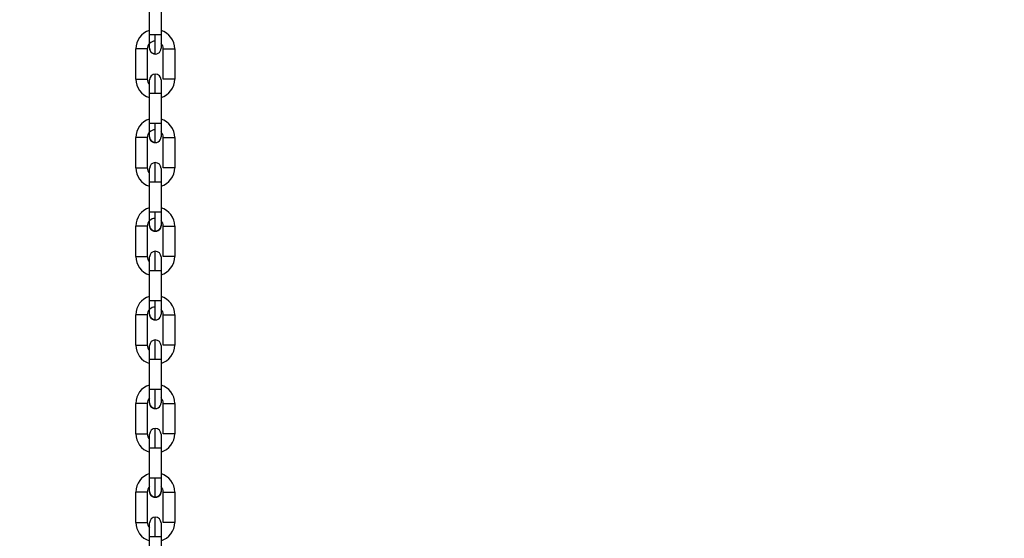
# Model space of a CAD drawing. Header units: inches. Extents: x 170 to 288, y 234 to 248.
# Tile 324 of 480: x 234.859 to 235.31, y 243.261 to 243.499. Entities that reach past the tile are written whole.
import ezdxf

# ---------------------------------------------------------------- set-up
doc = ezdxf.new("R2010")
doc.units = ezdxf.units.IN
doc.header["$LTSCALE"] = 0.25
doc.header["$MEASUREMENT"] = 0
doc.layers.add('ANNOTATIONS', color=1, linetype='Continuous')
doc.layers.add('STANDARD Z GUIDE MOTOR LH', color=7, linetype='Continuous')
doc.styles.add('ARIAL', font='arial.ttf', dxfattribs={"height": 0.09375})
doc.dimstyles.new('STANDARD$0', dxfattribs={"dimtxt": 0.09375, "dimasz": 0.09375, "dimexe": 0.03125, "dimexo": 0.046875, "dimgap": 0.09, "dimtad": 0, "dimtih": 1, "dimtoh": 1, "dimdec": 4, "dimzin": 0, "dimdsep": 46, "dimtxsty": 'ARIAL', "dimcen": 0.09, "dimadec": 0, "dimazin": 0, "dimtfac": 1, "dimtdec": 4, "dimtofl": 0, "dimtmove": 0, "dimatfit": 1, "dimfxl": 1, "dimtolj": 1, "dimtzin": 0, "dimarcsym": 0})

# ---------------------------------------------------------------- blocks, each defined once
blk = doc.blocks.new('*D51')
at = {"layer": 'ANNOTATIONS', "color": 0, "lineweight": -2, "transparency": 16777216}
for p, q in [((234.1246231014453, 244.1437778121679), (235.8395596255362, 244.1437778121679)), ((235.8083096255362, 244.0500278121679), (235.8083096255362, 242.2801168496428)), ((235.8083096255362, 240.2331944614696), (235.8083096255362, 242.0031054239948)), ((234.5308731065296, 240.1394444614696), (235.8395596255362, 240.1394444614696))]:
    blk.add_line(p, q, dxfattribs=at)
at = {"layer": 'ANNOTATIONS', "color": 0, "transparency": 16777216}
for points in [[(235.7926846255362, 244.0500278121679), (235.8239346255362, 244.0500278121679), (235.8083096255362, 244.1437778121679)], [(235.7926846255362, 240.2331944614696), (235.8239346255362, 240.2331944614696), (235.8083096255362, 240.1394444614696)]]:
    blk.add_solid(points, dxfattribs=at)
at = {"layer": 'defpoints', "color": 0, "transparency": 16777216}
for p in [(234.0777481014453, 244.1437778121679), (235.8083096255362, 244.1437778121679), (234.4839981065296, 240.1394444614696)]:
    blk.add_point(p, dxfattribs=at)
at = {"layer": 'ANNOTATIONS', "color": 0, "transparency": 16777216, "insert": (235.8083096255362, 242.1416111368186), "char_height": 0.09375, "attachment_point": 5, "style": 'ARIAL'}
blk.add_mtext('\\A1;OPENING HEIGHT', dxfattribs=at)

msp = doc.modelspace()

# ---------------------------------------------------------------- linework, layer by layer
at = {"layer": 'STANDARD Z GUIDE MOTOR LH'}
for p, q in [((234.9181234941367, 243.4917794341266), (234.918123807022, 243.5056901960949)), ((234.9233730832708, 243.5056901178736), (234.9233728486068, 243.4917793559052)), ((234.9118238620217, 243.4714487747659), (234.911824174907, 243.4853595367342)), ((234.9170735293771, 243.4853594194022), (234.9170732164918, 243.4714486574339)), ((234.9244222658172, 243.4714485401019), (234.9244225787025, 243.4853593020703)), ((234.9296719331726, 243.4853591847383), (234.9296716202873, 243.4714484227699)), ((234.9181226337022, 243.4511180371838), (234.9181229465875, 243.4650287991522)), ((234.9181229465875, 243.4650287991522), (234.9207475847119, 243.4650287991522)), ((234.9233723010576, 243.4650286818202), (234.9233719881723, 243.4511179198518)), ((234.9207473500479, 243.4511180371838), (234.9181226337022, 243.4511180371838)), ((234.9118230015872, 243.4307873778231), (234.9118233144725, 243.4446981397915)), ((234.9170726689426, 243.4446980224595), (234.9170723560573, 243.4307872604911)), ((234.924421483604, 243.4307871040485), (234.924421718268, 243.4446978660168)), ((234.9296710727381, 243.4446977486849), (234.9296708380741, 243.4307869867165)), ((234.918121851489, 243.4104566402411), (234.918122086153, 243.4243674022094)), ((234.9233714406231, 243.4243672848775), (234.9233712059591, 243.4104565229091)), ((234.911822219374, 243.3901259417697), (234.911822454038, 243.4040367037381)), ((234.9170718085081, 243.4040366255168), (234.9170715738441, 243.3901258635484)), ((234.9244206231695, 243.3901257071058), (234.9244209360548, 243.4040364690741)), ((234.9296702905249, 243.4040363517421), (234.9296699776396, 243.3901255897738)), ((234.9181209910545, 243.3697952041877), (234.9181213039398, 243.383705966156)), ((234.9233706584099, 243.3837058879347), (234.9233703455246, 243.3697951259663)), ((234.9118213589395, 243.349464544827), (234.9118216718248, 243.3633753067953)), ((234.9170710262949, 243.3633751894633), (234.9170707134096, 243.349464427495)), ((234.924419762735, 243.3494642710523), (234.9244200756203, 243.3633750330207)), ((234.9296694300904, 243.3633749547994), (234.9296691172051, 243.349464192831)), ((234.9181202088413, 243.3291338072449), (234.9181204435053, 243.3430445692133)), ((234.9181204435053, 243.3430445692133), (234.920745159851, 243.3430445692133)), ((234.9233697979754, 243.3430444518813), (234.9233694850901, 243.329133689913)), ((234.9207448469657, 243.3291338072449), (234.9181202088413, 243.3291338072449)), ((234.9118205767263, 243.3088031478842), (234.9118208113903, 243.3227139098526)), ((234.9170701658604, 243.3227137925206), (234.9170698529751, 243.3088030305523)), ((234.9244189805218, 243.3088028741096), (234.9244192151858, 243.322713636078)), ((234.9296685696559, 243.322713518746), (234.9296683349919, 243.3088027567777)), ((234.9181197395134, 243.3062855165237), (234.9181197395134, 243.3085510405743)), ((234.9181193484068, 243.2884724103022), (234.9181196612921, 243.3023831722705)), ((234.9233689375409, 243.3023830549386), (234.9233687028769, 243.2884722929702)), ((234.9118197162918, 243.2681417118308), (234.9118200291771, 243.2820524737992)), ((234.9170693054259, 243.2820523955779), (234.9170690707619, 243.2681416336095)), ((234.9244181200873, 243.2681414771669), (234.9244184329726, 243.2820522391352)), ((234.9296677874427, 243.2820521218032), (234.9296674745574, 243.2681413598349)), ((234.9181184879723, 243.2478109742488), (234.9181188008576, 243.2617217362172)), ((234.9233681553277, 243.2617216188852), (234.9233678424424, 243.2478108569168))]:
    msp.add_line(p, q, dxfattribs=at)
at = {"layer": 'STANDARD Z GUIDE MOTOR LH', "flags": 128}
for points in [[(234.9181233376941, 243.4856113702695), (234.9181233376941, 243.486080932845), (234.9181234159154, 243.4866509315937), (234.9181234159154, 243.4894190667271), (234.9181234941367, 243.4905761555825), (234.9181234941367, 243.4917794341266)], [(234.9207481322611, 243.4917794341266), (234.9197437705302, 243.4917794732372), (234.9183232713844, 243.4917794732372), (234.9181234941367, 243.4917794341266)], [(234.9207479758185, 243.4829866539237), (234.9207479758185, 243.4844685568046), (234.9207480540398, 243.485562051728), (234.9207480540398, 243.4868944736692), (234.9207481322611, 243.4884146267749), (234.9207481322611, 243.4917794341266)], [(234.9233728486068, 243.4917793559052), (234.9231730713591, 243.4917793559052), (234.9226040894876, 243.4917793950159), (234.9217525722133, 243.4917794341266), (234.9207481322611, 243.4917794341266)], [(234.9233728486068, 243.4917793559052), (234.9233728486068, 243.4905760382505), (234.9233727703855, 243.4894189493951), (234.9233727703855, 243.4874178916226), (234.9233726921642, 243.4866508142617), (234.9233726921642, 243.4856112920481)], [(234.9170735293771, 243.4853594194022), (234.9168736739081, 243.4853594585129), (234.9163047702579, 243.4853594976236), (234.9154532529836, 243.4853594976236), (234.9144488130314, 243.4853595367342), (234.911824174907, 243.4853595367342)], [(234.9207479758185, 243.4829866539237), (234.9197435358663, 243.4831864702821), (234.9188920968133, 243.4837554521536), (234.9183231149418, 243.4846069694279), (234.9181233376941, 243.4856113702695)], [(234.9244225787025, 243.4853593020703), (234.926042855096, 243.4853593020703), (234.9270472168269, 243.4853592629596), (234.928051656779, 243.4853592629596), (234.9289031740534, 243.4853592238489), (234.9294721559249, 243.4853591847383), (234.9296719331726, 243.4853591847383)], [(234.9207475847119, 243.4650287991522), (234.9207476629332, 243.4667441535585), (234.9207476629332, 243.4683935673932), (234.9207477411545, 243.4699137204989), (234.9207477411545, 243.4723395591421), (234.9207478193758, 243.4731520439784), (234.9207478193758, 243.4738213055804)], [(234.9118238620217, 243.4714487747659), (234.9144485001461, 243.4714487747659), (234.9154529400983, 243.4714487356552), (234.9163044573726, 243.4714487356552), (234.9168734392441, 243.4714486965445), (234.9170732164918, 243.4714486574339)], [(234.9181229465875, 243.4650287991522), (234.9181229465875, 243.4662321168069), (234.9181230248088, 243.4673891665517), (234.9181230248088, 243.4707271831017), (234.9181231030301, 243.4710781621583)], [(234.9181230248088, 243.470727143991), (234.9181231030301, 243.4710781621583), (234.9181231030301, 243.471196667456)], [(234.9233723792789, 243.4711965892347), (234.9233723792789, 243.4684552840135), (234.9233723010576, 243.4673888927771), (234.9233723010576, 243.4650285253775)], [(234.9296716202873, 243.4714484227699), (234.9294718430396, 243.4714484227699), (234.9289028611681, 243.4714484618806), (234.9280513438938, 243.4714485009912), (234.9270469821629, 243.4714485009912), (234.9260425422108, 243.4714485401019), (234.9244222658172, 243.4714485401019)], [(234.9207475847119, 243.4650287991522), (234.921752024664, 243.4650287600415), (234.9226035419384, 243.4650287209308), (234.9231725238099, 243.4650287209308), (234.9233723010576, 243.4650286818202)], [(234.9181225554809, 243.4449499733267), (234.9181225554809, 243.4476912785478), (234.9181226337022, 243.4487576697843), (234.9181226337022, 243.4511180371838)], [(234.920747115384, 243.442325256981), (234.9207471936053, 243.4424942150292), (234.9207471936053, 243.4449006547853), (234.9207472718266, 243.4462330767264), (234.9207472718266, 243.4494026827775), (234.9207473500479, 243.4511180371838)], [(234.9233719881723, 243.4511179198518), (234.9231722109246, 243.4511179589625), (234.9226032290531, 243.4511179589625), (234.9217517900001, 243.4511179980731), (234.9207473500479, 243.4511180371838)], [(234.9233719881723, 243.4511179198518), (234.9233719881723, 243.4487575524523), (234.923371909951, 243.4476911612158), (234.923371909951, 243.4449498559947)], [(234.9170726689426, 243.4446980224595), (234.9168728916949, 243.4446980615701), (234.9163039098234, 243.4446980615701), (234.915452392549, 243.4446981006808), (234.9144479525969, 243.4446981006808), (234.913443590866, 243.4446981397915), (234.9118233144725, 243.4446981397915)], [(234.920747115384, 243.442325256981), (234.9197427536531, 243.4425250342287), (234.9188912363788, 243.4430940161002), (234.9183223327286, 243.4439455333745), (234.9181225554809, 243.4449499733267)], [(234.924421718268, 243.4446978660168), (234.9246214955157, 243.4446978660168), (234.9251904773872, 243.4446979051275), (234.9260419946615, 243.4446978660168), (234.9270464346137, 243.4446978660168), (234.9280507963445, 243.4446978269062), (234.9289023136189, 243.4446978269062), (234.9294712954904, 243.4446977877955), (234.9296710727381, 243.4446977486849)], [(234.9207468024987, 243.4243673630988), (234.9207468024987, 243.4260827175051), (234.92074688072, 243.4277321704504), (234.92074688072, 243.4305846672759), (234.9207469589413, 243.4316781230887), (234.9207469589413, 243.4331599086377)], [(234.9118230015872, 243.4307873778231), (234.9134432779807, 243.4307873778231), (234.9144477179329, 243.4307873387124), (234.9154521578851, 243.4307873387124), (234.9163035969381, 243.4307872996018), (234.9168725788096, 243.4307872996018), (234.9170723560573, 243.4307872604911)], [(234.918122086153, 243.4243674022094), (234.9181221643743, 243.4255706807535), (234.9181221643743, 243.4277940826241), (234.9181222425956, 243.4287287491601)], [(234.9181221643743, 243.4282697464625), (234.9181222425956, 243.4287286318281), (234.9181222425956, 243.4305352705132)], [(234.9233715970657, 243.4305351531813), (234.9233715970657, 243.4294956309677), (234.9233715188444, 243.4287285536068), (234.9233715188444, 243.4255704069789)], [(234.9296708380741, 243.4307869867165), (234.9294709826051, 243.4307870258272), (234.9289020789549, 243.4307870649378), (234.9280505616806, 243.4307870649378), (234.9270461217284, 243.4307871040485), (234.9260416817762, 243.4307871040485), (234.9251902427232, 243.4307871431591), (234.9246212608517, 243.4307871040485), (234.924421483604, 243.4307871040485)], [(234.918122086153, 243.4243674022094), (234.9197423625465, 243.4243674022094), (234.9207468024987, 243.4243673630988)], [(234.9207468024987, 243.4243673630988), (234.9217512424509, 243.4243673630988), (234.9226026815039, 243.4243673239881), (234.9231716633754, 243.4243672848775), (234.9233714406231, 243.4243672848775)], [(234.9233715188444, 243.4255706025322), (234.9233714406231, 243.4243672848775)], [(234.9181216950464, 243.404288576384), (234.9181216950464, 243.4053280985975), (234.9181217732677, 243.4060951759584), (234.9181217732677, 243.4092533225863), (234.918121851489, 243.4104566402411)], [(234.9207464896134, 243.4104566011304), (234.9197420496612, 243.4104566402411), (234.918121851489, 243.4104566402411)], [(234.9207463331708, 243.4016638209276), (234.9207463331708, 243.4031457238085), (234.9207464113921, 243.4042392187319), (234.9207464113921, 243.4070917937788), (234.9207464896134, 243.4087412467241), (234.9207464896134, 243.4104566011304)], [(234.9233712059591, 243.4104565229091), (234.9231713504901, 243.4104565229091), (234.9226024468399, 243.4104565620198), (234.9217509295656, 243.4104566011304), (234.9207464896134, 243.4104566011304)], [(234.9233712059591, 243.4104565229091), (234.9233711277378, 243.4092532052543), (234.9233711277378, 243.4070297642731), (234.9233710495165, 243.4060950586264), (234.9233710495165, 243.404288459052)], [(234.9170718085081, 243.4040366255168), (234.9168720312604, 243.4040366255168), (234.9163030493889, 243.4040366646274), (234.9154516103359, 243.4040366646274), (234.9144471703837, 243.4040367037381), (234.9134427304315, 243.4040367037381), (234.9125912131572, 243.4040367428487), (234.912022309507, 243.4040367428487), (234.911822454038, 243.4040367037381)], [(234.9207463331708, 243.4016638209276), (234.9197418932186, 243.4018636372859), (234.9188904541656, 243.4024326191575), (234.9183214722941, 243.4032841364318), (234.9181216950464, 243.4042885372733)], [(234.9233710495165, 243.404288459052), (234.9231712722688, 243.4032840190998), (234.9226022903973, 243.4024325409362), (234.921750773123, 243.4018635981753), (234.9207463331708, 243.4016638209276)], [(234.9244209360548, 243.4040364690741), (234.926041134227, 243.4040364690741), (234.9270455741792, 243.4040364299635), (234.9280500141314, 243.4040364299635), (234.9289015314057, 243.4040363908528), (234.9294704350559, 243.4040363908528), (234.9296702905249, 243.4040363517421)], [(234.9207459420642, 243.383705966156), (234.9207460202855, 243.3854213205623), (234.9207460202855, 243.3885908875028), (234.9207460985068, 243.3899232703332), (234.9207460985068, 243.3924984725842)], [(234.911822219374, 243.3901259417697), (234.9120219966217, 243.3901259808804), (234.9134424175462, 243.3901259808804), (234.9154512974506, 243.3901259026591), (234.9163028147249, 243.3901259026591), (234.9168717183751, 243.3901258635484), (234.9170715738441, 243.3901258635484)], [(234.9181213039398, 243.383705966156), (234.9181213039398, 243.3860663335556), (234.9181213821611, 243.3871326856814), (234.9181213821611, 243.3898738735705)], [(234.9233707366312, 243.3898737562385), (234.9233707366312, 243.3871324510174), (234.9233706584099, 243.3860660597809), (234.9233706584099, 243.3837056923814)], [(234.9233707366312, 243.3871325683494), (234.9233706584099, 243.3860662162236)], [(234.9296699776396, 243.3901255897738), (234.9294702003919, 243.3901256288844), (234.9289012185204, 243.3901256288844), (234.9280497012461, 243.3901256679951), (234.9270452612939, 243.3901256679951), (234.926040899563, 243.3901257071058), (234.9244206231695, 243.3901257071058)], [(234.9181213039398, 243.383705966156), (234.9183210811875, 243.3837060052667), (234.918890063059, 243.3837060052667), (234.919741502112, 243.383705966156), (234.9207459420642, 243.383705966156)], [(234.9207459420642, 243.383705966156), (234.9217503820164, 243.3837059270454), (234.9226018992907, 243.3837059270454), (234.9231708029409, 243.3837058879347), (234.9233706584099, 243.3837058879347)], [(234.9181209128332, 243.3636271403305), (234.9181209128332, 243.3674348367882), (234.9181209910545, 243.368591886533), (234.9181209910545, 243.3697952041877)], [(234.9207457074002, 243.3697952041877), (234.919741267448, 243.3697952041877), (234.9188897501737, 243.3697952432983), (234.9183207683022, 243.3697952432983), (234.9181209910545, 243.3697952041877)], [(234.9207454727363, 243.3610024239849), (234.9207454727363, 243.3616717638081), (234.9207455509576, 243.3624843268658), (234.9207455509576, 243.3649102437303), (234.9207456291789, 243.366430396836), (234.9207456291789, 243.3680798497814), (234.9207457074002, 243.3697952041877)], [(234.9233703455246, 243.3697951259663), (234.9231705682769, 243.3697951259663), (234.9226015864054, 243.369795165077), (234.9217500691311, 243.369795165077), (234.9207457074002, 243.3697952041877)], [(234.9233703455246, 243.3697951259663), (234.9233703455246, 243.3685918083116), (234.9233702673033, 243.3674347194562), (234.9233702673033, 243.3646665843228), (234.923370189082, 243.3640965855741), (234.923370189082, 243.3636270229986)], [(234.9170710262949, 243.3633751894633), (234.9168711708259, 243.363375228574), (234.9163022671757, 243.363375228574), (234.9154507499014, 243.3633752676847), (234.9144463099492, 243.3633753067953), (234.9118216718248, 243.3633753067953)], [(234.9207454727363, 243.3610024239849), (234.9197411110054, 243.3612022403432), (234.9188895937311, 243.3617712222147), (234.9183206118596, 243.362622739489), (234.9181209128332, 243.3636271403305)], [(234.9244200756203, 243.3633750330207), (234.924619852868, 243.3633750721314), (234.9260403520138, 243.3633750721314), (234.927044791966, 243.3633750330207), (234.9280491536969, 243.36337499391), (234.9289006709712, 243.36337499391), (234.9294696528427, 243.3633749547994), (234.9296694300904, 243.3633749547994)], [(234.920745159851, 243.3430445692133), (234.920745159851, 243.3464093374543), (234.9207452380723, 243.3479294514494), (234.9207452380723, 243.3503553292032), (234.9207453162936, 243.3511678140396), (234.9207453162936, 243.3518370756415)], [(234.9118213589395, 243.349464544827), (234.9144460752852, 243.349464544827), (234.9154504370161, 243.3494645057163), (234.9163019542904, 243.3494644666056), (234.9168709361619, 243.3494644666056), (234.9170707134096, 243.349464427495)], [(234.9181204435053, 243.3430445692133), (234.9181204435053, 243.344247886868), (234.9181205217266, 243.3454049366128), (234.9181205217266, 243.3481729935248), (234.9181205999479, 243.3487429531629)], [(234.9181205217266, 243.3481729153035), (234.9181205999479, 243.3487429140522), (234.9181205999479, 243.3492124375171)], [(234.923369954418, 243.3492123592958), (234.923369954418, 243.3490938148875), (234.9233698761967, 243.3487427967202), (234.9233698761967, 243.3454046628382), (234.9233697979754, 243.3442475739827), (234.9233697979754, 243.343044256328)], [(234.9296691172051, 243.349464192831), (234.9294693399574, 243.349464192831), (234.9289003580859, 243.3494642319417), (234.9280489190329, 243.3494642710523), (234.9270444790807, 243.3494642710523), (234.9260400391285, 243.349464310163), (234.924619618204, 243.349464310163), (234.924419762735, 243.3494642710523)], [(234.920745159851, 243.3430445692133), (234.9217495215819, 243.3430445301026), (234.9226010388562, 243.343044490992), (234.9231700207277, 243.343044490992), (234.9233697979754, 243.3430444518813)], [(234.9181200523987, 243.3229657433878), (234.9181200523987, 243.3247723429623), (234.91812013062, 243.3257070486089), (234.91812013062, 243.3279304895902), (234.9181202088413, 243.3291338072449)], [(234.9207446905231, 243.3203410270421), (234.9207446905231, 243.3229164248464), (234.9207447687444, 243.3242488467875), (234.9207447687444, 243.327418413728), (234.9207448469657, 243.3291338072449)], [(234.9233694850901, 243.329133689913), (234.9231697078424, 243.3291337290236), (234.9226007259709, 243.3291337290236), (234.9217492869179, 243.3291337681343), (234.9207448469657, 243.3291338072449)], [(234.9233694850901, 243.329133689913), (234.9233694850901, 243.3267733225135), (234.9233694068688, 243.325706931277), (234.9233694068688, 243.3229656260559)], [(234.9170701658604, 243.3227137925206), (234.9168703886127, 243.3227137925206), (234.9163014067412, 243.3227138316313), (234.9154498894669, 243.3227138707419), (234.914445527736, 243.3227138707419), (234.9134410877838, 243.3227139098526), (234.9118208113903, 243.3227139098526)], [(234.9207446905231, 243.3203409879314), (234.9197402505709, 243.3205408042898), (234.9188887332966, 243.3211097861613), (234.9183198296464, 243.3219613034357), (234.9181200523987, 243.3229657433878)], [(234.9244192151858, 243.322713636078), (234.9270439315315, 243.322713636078), (234.9280483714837, 243.3227135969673), (234.9288998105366, 243.3227135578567), (234.9294687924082, 243.3227135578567), (234.9296685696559, 243.322713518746)], [(234.9207442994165, 243.3023831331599), (234.9207442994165, 243.3040984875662), (234.9207443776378, 243.3057479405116), (234.9207443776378, 243.3072680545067), (234.9207444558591, 243.3086004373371), (234.9207444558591, 243.3111756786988)], [(234.9118205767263, 243.3088031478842), (234.9134407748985, 243.3088031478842), (234.9144452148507, 243.3088031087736), (234.9154496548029, 243.3088031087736), (234.9163011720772, 243.3088030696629), (234.9168700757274, 243.3088030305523), (234.9170698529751, 243.3088030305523)], [(234.9181196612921, 243.3023831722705), (234.9181196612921, 243.3058098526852), (234.9181197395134, 243.3067445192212)], [(234.9233690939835, 243.3085509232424), (234.9233690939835, 243.3067444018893), (234.9233690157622, 243.3058097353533), (234.9233690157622, 243.3035863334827), (234.9233689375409, 243.3023830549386)], [(234.9296683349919, 243.3088027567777), (234.9294685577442, 243.3088027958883), (234.9288995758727, 243.3088027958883), (234.9280480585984, 243.308802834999), (234.9270436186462, 243.3088028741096), (234.9244189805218, 243.3088028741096)], [(234.9181196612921, 243.3023831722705), (234.9197398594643, 243.3023831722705), (234.9207442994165, 243.3023831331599)], [(234.9207442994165, 243.3023831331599), (234.9217487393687, 243.3023831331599), (234.922600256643, 243.3023830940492), (234.9231691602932, 243.3023830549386), (234.9233689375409, 243.3023830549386)], [(234.9181191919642, 243.2823043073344), (234.9181191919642, 243.28277386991), (234.9181192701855, 243.2833438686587), (234.9181192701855, 243.286112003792), (234.9181193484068, 243.2872690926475), (234.9181193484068, 243.2884724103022)], [(234.9207439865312, 243.2884723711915), (234.9197396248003, 243.2884724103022), (234.9181193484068, 243.2884724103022)], [(234.9207438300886, 243.2796795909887), (234.9207438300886, 243.2811614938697), (234.9207439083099, 243.2822549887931), (234.9207439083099, 243.2851075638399), (234.9207439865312, 243.2867570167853), (234.9207439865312, 243.2884723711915)], [(234.9233687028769, 243.2884722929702), (234.9231689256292, 243.2884722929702), (234.9225999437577, 243.2884723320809), (234.9217484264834, 243.2884723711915), (234.9207439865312, 243.2884723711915)], [(234.9233687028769, 243.2884722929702), (234.9233686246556, 243.2872689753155), (234.9233686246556, 243.2841108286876), (234.9233685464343, 243.2833437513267), (234.9233685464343, 243.2823042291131)], [(234.9170693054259, 243.2820523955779), (234.9168695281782, 243.2820523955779), (234.916300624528, 243.2820524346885), (234.9154491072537, 243.2820524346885), (234.9144446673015, 243.2820524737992), (234.9134402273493, 243.2820524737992), (234.912588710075, 243.2820525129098), (234.9120198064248, 243.2820525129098), (234.9118200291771, 243.2820524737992)], [(234.9207438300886, 243.2796795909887), (234.9197393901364, 243.2798794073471), (234.9188879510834, 243.2804483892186), (234.9183189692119, 243.2812999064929), (234.9181191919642, 243.2823043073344)], [(234.9233685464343, 243.2823042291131), (234.9231687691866, 243.2812997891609), (234.9225997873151, 243.2804483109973), (234.9217482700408, 243.2798793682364), (234.9207438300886, 243.2796795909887)], [(234.9244184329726, 243.2820522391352), (234.9260387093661, 243.2820522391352), (234.927043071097, 243.2820522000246), (234.9280475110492, 243.2820522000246), (234.9288990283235, 243.2820521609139), (234.929468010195, 243.2820521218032), (234.9296677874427, 243.2820521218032)], [(234.920743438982, 243.2617217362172), (234.9207435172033, 243.2634370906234), (234.9207435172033, 243.2650865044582), (234.9207435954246, 243.2666066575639), (234.9207435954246, 243.2698449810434), (234.9207436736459, 243.2703453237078), (234.9207436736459, 243.2705142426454)], [(234.9118197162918, 243.2681417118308), (234.9120194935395, 243.2681417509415), (234.912588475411, 243.2681417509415), (234.9134399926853, 243.2681417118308), (234.9144443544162, 243.2681417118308), (234.9154487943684, 243.2681416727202), (234.9163003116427, 243.2681416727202), (234.9168692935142, 243.2681416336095), (234.9170690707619, 243.2681416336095)], [(234.9181188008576, 243.2617217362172), (234.9181188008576, 243.2629250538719), (234.9181188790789, 243.2640821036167), (234.9181188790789, 243.2677710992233)], [(234.9181188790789, 243.2677710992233), (234.9181189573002, 243.2678896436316)], [(234.923368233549, 243.2678895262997), (234.923368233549, 243.2651482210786), (234.9233681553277, 243.264081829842), (234.9233681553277, 243.2617214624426)], [(234.923368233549, 243.2651483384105), (234.9233681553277, 243.2640819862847)], [(234.9296674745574, 243.2681413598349), (234.9294676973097, 243.2681413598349), (234.9288987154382, 243.2681413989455), (234.9280471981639, 243.2681414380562), (234.927042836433, 243.2681414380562), (234.9260383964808, 243.2681414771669), (234.9244181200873, 243.2681414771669)], [(234.9181188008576, 243.2617217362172), (234.9183185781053, 243.2617217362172), (234.9188875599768, 243.2617217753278), (234.9197390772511, 243.2617217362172), (234.920743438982, 243.2617217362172)], [(234.920743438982, 243.2617217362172), (234.9217478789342, 243.2617216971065), (234.9225993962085, 243.2617216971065), (234.92316837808, 243.2617216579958), (234.9233681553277, 243.2617216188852)]]:
    msp.add_lwpolyline(points, dxfattribs=at)
at = {"layer": 'STANDARD Z GUIDE MOTOR LH'}
for centre, radius, start, end in [((234.9206168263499, 243.4853593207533), 0.00879265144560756, 106.4727034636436, 179.9985925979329), ((234.9208792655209, 243.4853593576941), 0.008792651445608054, 359.9988299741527, 73.52471910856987), ((234.9206167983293, 243.4853593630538), 0.003543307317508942, 89.99882997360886, 179.9988299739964), ((234.9207480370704, 243.4856113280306), 0.002624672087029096, 179.9988299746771, 359.9994094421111), ((234.9208792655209, 243.4853593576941), 0.00354330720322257, 359.9988299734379, 45.27391868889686), ((234.9207477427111, 243.4711966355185), 0.002624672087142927, 359.979854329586, 179.9798341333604), ((234.9206165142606, 243.4714486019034), 0.008792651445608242, 179.9988299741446, 253.5247191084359), ((234.9206165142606, 243.4714486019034), 0.003543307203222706, 179.9988299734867, 225.2740657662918), ((234.9208789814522, 243.4714485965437), 0.008792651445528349, 286.4729408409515, 359.9988299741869), ((234.9206159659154, 243.4446979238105), 0.00879265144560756, 106.4727034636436, 179.9985925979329), ((234.9208784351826, 243.4446979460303), 0.008792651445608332, 359.9988299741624, 73.52471910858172), ((234.9206159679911, 243.44469795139), 0.003543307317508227, 89.99882997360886, 179.9988299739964), ((234.9207472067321, 243.4449499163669), 0.002624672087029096, 179.9988299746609, 359.9994094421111), ((234.9208784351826, 243.4446979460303), 0.00354330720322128, 359.9988299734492, 45.27391868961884), ((234.9207469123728, 243.4305352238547), 0.002624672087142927, 359.979854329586, 179.9798341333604), ((234.9206156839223, 243.4307871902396), 0.008792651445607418, 179.9988299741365, 253.5247190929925), ((234.9206156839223, 243.4307871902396), 0.003543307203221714, 179.9988299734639, 225.2739186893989), ((234.9208781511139, 243.4307871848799), 0.008792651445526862, 286.4729408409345, 359.9988299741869), ((234.9206151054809, 243.4040364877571), 0.00879265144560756, 106.4727034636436, 179.9985925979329), ((234.9208776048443, 243.4040365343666), 0.00879265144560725, 359.9988299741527, 73.52471910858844), ((234.9206151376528, 243.4040365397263), 0.003543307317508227, 89.99882997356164, 179.9988299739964), ((234.9207463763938, 243.4042885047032), 0.002624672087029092, 179.9988299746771, 359.9988364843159), ((234.9208776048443, 243.4040365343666), 0.003543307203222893, 359.9988299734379, 45.27422797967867), ((234.9207460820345, 243.3898738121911), 0.002624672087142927, 359.979854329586, 179.9798341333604), ((234.920614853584, 243.390125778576), 0.008792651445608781, 179.9988299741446, 253.5247190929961), ((234.920614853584, 243.390125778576), 0.003543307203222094, 179.9988299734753, 225.2739186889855), ((234.9208773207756, 243.3901257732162), 0.008792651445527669, 286.4729408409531, 359.9988299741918), ((234.9206143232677, 243.3633750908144), 0.00879265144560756, 106.4727034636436, 179.9985925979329), ((234.920876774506, 243.3633751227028), 0.00879265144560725, 359.9988299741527, 73.52471910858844), ((234.9206143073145, 243.3633751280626), 0.003543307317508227, 89.99882997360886, 179.9988299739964), ((234.9207455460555, 243.3636270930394), 0.002624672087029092, 179.9988299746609, 359.9994094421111), ((234.920876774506, 243.3633751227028), 0.003543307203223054, 359.9988299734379, 45.27424653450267), ((234.9207452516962, 243.3492124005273), 0.002624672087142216, 359.9798543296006, 179.9798341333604), ((234.9206140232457, 243.3494643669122), 0.008792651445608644, 179.9988299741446, 253.5247191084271), ((234.9206140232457, 243.3494643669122), 0.003543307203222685, 179.9988299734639, 225.2740896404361), ((234.9208764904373, 243.3494643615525), 0.008792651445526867, 286.4729408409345, 359.9988299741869), ((234.9206134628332, 243.3227136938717), 0.00879265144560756, 106.4727034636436, 179.9985925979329), ((234.9208759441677, 243.3227137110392), 0.00879265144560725, 359.9988299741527, 73.52471910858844), ((234.9206134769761, 243.3227137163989), 0.003543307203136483, 134.7238657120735, 179.9988299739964), ((234.9207447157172, 243.3229656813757), 0.002624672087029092, 179.9988299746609, 359.9994094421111), ((234.9208759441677, 243.3227137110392), 0.003543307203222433, 359.9988299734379, 45.2742177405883), ((234.9207444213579, 243.3085509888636), 0.002624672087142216, 359.979854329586, 179.9798341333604), ((234.9206131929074, 243.3088029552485), 0.00879265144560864, 179.9988299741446, 253.5247191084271), ((234.9206131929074, 243.3088029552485), 0.003543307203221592, 179.9988299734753, 225.2739186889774), ((234.920875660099, 243.3088029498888), 0.008792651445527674, 286.4729408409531, 359.9988299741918), ((234.9206214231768, 243.2820522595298), 0.00879265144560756, 106.4727034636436, 179.9985925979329), ((234.9208751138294, 243.2820522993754), 0.008792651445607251, 359.9988299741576, 73.52471910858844), ((234.9206126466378, 243.2820523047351), 0.003543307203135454, 134.7241327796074, 179.9988299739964), ((234.9207438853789, 243.282304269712), 0.002624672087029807, 179.9988299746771, 359.9988364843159), ((234.9208751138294, 243.2820522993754), 0.003543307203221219, 359.9988299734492, 45.27391868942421), ((234.9207435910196, 243.2678895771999), 0.002624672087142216, 359.979854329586, 179.9798341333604), ((234.9206123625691, 243.2681415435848), 0.008792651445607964, 179.9988299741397, 253.5247191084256), ((234.9206123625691, 243.2681415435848), 0.003543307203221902, 179.9988299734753, 225.2739186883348), ((234.9208748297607, 243.2681415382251), 0.00879265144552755, 286.4729408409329, 359.998829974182)]:
    msp.add_arc(centre, radius, start, end, dxfattribs=at)

# ---------------------------------------------------------------- dimensions: what is measured, and where the dimension line sits
at = {"layer": 'ANNOTATIONS'}
dim = msp.add_linear_dim(base=(235.8083096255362, 244.1437778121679), p1=(234.4839981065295, 240.1394444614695), p2=(234.0777481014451, 244.1437778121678), angle=90, text='OPENING HEIGHT', dimstyle='STANDARD$0', dxfattribs=at)
dim.commit()
dim.dimension.update_dxf_attribs({"geometry": '*D51', "text_midpoint": (235.8083096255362, 242.1416111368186)})

doc.saveas('drawing.dxf')
